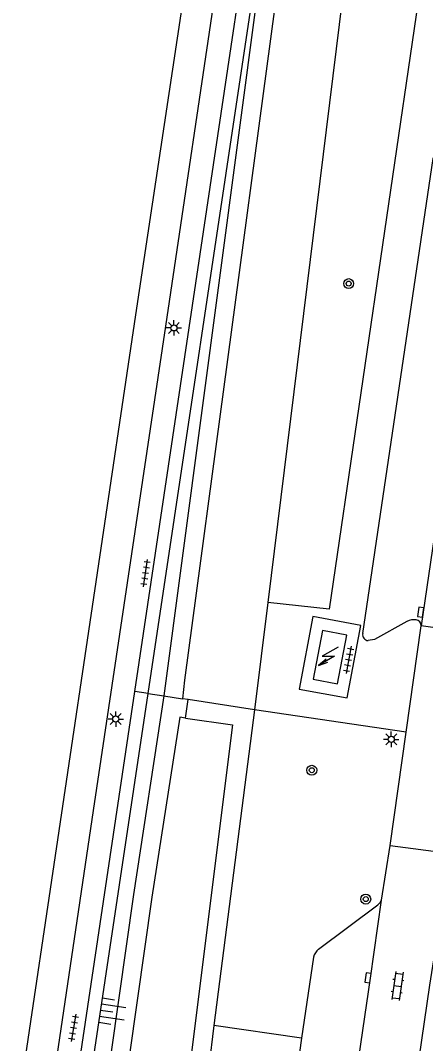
# Model space of a CAD drawing. Extents: x 131000 to 133014, y 396499 to 399001.
# Drawn here: x 132693.3 to 132726.1, y 397273.2 to 397356 of the extents above; entities that cross this region are included whole.
import ezdxf

# ---------------------------------------------------------------- set-up
doc = ezdxf.new("R2010")
doc.units = 0
for name, color, linetype in [('gg-bbg-lage trafo', 7, 'Continuous'), ('gg-knt-BGT kruinlijn', 7, 'Continuous'), ('gg-knt-bovenkant onderkant talud', 7, 'Continuous'), ('gg-knt-verharding', 7, 'Continuous'), ('gg-knt-verharding nz', 7, 'Continuous'), ('gt-grn-groengrens', 7, 'Continuous'), ('gt-grn-vlakafsluiter', 7, 'Continuous'), ('gt-symb-boom', 7, 'Continuous'), ('gt-symb-klinker verharding', 7, 'Continuous'), ('gt-symb-kolk', 7, 'Continuous'), ('gt-symb-lichtmast', 7, 'Continuous'), ('gt-symb-talud symbool', 7, 'Continuous'), ('gt-symb-tegel verharding', 7, 'Continuous'), ('gt-symb-trafo symbool', 7, 'Continuous')]:
    doc.layers.add(name, color=color, linetype=linetype)

# ---------------------------------------------------------------- blocks, each defined once
blk = doc.blocks.new('gt0-KL1')
at = {"layer": 'gt-symb-klinker verharding'}
for p, q in [((-1.15, 0.3), (1.15, 0.3)), ((-1, -0.3), (-1, 0.3)), ((-0.5, 0.3), (-0.5, 0.45)), ((0, -0.3), (0, 0.3)), ((0.5, 0.3), (0.5, 0.45)), ((1, -0.3), (1, 0.3)), ((-1.15, -0.3), (1.15, -0.3)), ((-0.5, -0.45), (-0.5, -0.3)), ((0.5, -0.45), (0.5, -0.3))]:
    blk.add_line(p, q, dxfattribs=at)
blk = doc.blocks.new('gt0-KOLK')
at = {"layer": 'gt-symb-kolk'}
blk.add_lwpolyline([(0, 0), (0.375, 0), (0.375, 0.4), (-0.375, 0.4), (-0.375, 0), (0, 0)], dxfattribs=at)
blk = doc.blocks.new('gt0-BOOM')
at = {"layer": 'gt-symb-boom'}
for radius in [0.4, 0.2]:
    blk.add_circle((0, 0), radius, dxfattribs=at)
blk = doc.blocks.new('gt0-LMAST')
at = {"layer": 'gt-symb-lichtmast'}
for p, q in [((-0.182, 0.173), (-0.447, 0.438)), ((-0.005, 0.246), (-0.005, 0.621)), ((0.172, 0.173), (0.437, 0.438)), ((-0.255, -0.004), (-0.63, -0.004)), ((-0.182, -0.181), (-0.447, -0.446)), ((-0.005, -0.254), (-0.005, -0.629)), ((0.437, -0.446), (0.172, -0.181)), ((0.245, -0.004), (0.62, -0.004))]:
    blk.add_line(p, q, dxfattribs=at)
blk.add_circle((-0.005, -0.004), 0.25, dxfattribs=at)
blk = doc.blocks.new('gt0-TEG1')
at = {"layer": 'gt-symb-tegel verharding'}
for p, q in [((-1.125, 0), (1.125, 0)), ((-0.9, -0.25), (-0.9, 0.25)), ((-0.45, -0.25), (-0.45, 0.25)), ((0, -0.25), (0, 0.25)), ((0.45, -0.25), (0.45, 0.25)), ((0.9, -0.25), (0.9, 0.25))]:
    blk.add_line(p, q, dxfattribs=at)
blk = doc.blocks.new('gt0-HSP')
at = {"layer": 'gt-symb-trafo symbool'}
for points in [[(0.771, 0.746), (-0.529, -0.004), (0.471, -0.004), (-0.829, -0.754)], [(-0.217, -0.24), (-0.829, -0.754), (-0.077, -0.48)]]:
    blk.add_lwpolyline(points, dxfattribs=at)
blk = doc.blocks.new('gt0-TALUD_1')
at = {"layer": 'gt-symb-talud symbool'}
for p, q in [((0, -1), (0, 0)), ((-1, -1), (-1, 0)), ((-0.5, -2), (-0.5, 0)), ((0.5, -2), (0.5, 0)), ((1, -1), (1, 0))]:
    blk.add_line(p, q, dxfattribs=at)

msp = doc.modelspace()

# ---------------------------------------------------------------- linework, layer by layer
at = {"layer": 'gg-bbg-lage trafo'}
msp.add_lwpolyline([(132717.036, 397302.689), (132718.995, 397302.316), (132719.745, 397306.254), (132717.78, 397306.628), (132717.036, 397302.689)], dxfattribs=at)
at = {"layer": 'gg-knt-BGT kruinlijn'}
msp.add_line((132703.667, 397301.54), (132715.089, 397377.557), dxfattribs=at)
msp.add_lwpolyline([(132686.23, 397187.54), (132686.43, 397189.85), (132688.55, 397200.93), (132703.667, 397301.54)], dxfattribs=at)
at = {"layer": 'gg-knt-bovenkant onderkant talud'}
for p, q in [((132720.965, 397370.624), (132713.372, 397308.912)), ((132713.372, 397308.912), (132712.272, 397300.214)), ((132712.272, 397300.214), (132708.995, 397274.677)), ((132708.995, 397274.677), (132708.507, 397270.873))]:
    msp.add_line(p, q, dxfattribs=at)
at = {"layer": 'gg-knt-verharding'}
for p, q in [((132724.559, 397298.421), (132725.776, 397307.021)), ((132730.722, 397306.281), (132725.776, 397307.021)), ((132685.536, 397187.658), (132702.593, 397301.709)), ((132723.262, 397289.249), (132724.559, 397298.421)), ((132722.57, 397284.832), (132723.262, 397289.249)), ((132723.262, 397289.249), (132728.124, 397288.613)), ((132717.05, 397280.219), (132716.086, 397273.652)), ((132716.086, 397273.652), (132709.533, 397228.993))]:
    msp.add_line(p, q, dxfattribs=at)
for points in [[(132680.923, 397186.07), (132702.679, 397332.157), (132707.007, 397361.032), (132710.019, 397381.287)], [(132682.697, 397185.662), (132683.116, 397188.252), (132683.775, 397188.793), (132694.882, 397262.57), (132699.24, 397292.075), (132705.103, 397331.241), (132709.448, 397360.51), (132712.545, 397381.042)], [(132702.593, 397301.709), (132706.979, 397331.128), (132714.417, 397380.823)], [(132721.043, 397306.383), (132726.758, 397344.821), (132726.838, 397345.023), (132726.964, 397345.204)], [(132715.897, 397301.891), (132719.793, 397301.187), (132720.884, 397307.037), (132716.991, 397307.763), (132715.897, 397301.891)], [(132724.625, 397307.361), (132722.001, 397305.897), (132721.474, 397305.815)], [(132713.666, 397190.112), (132715.884, 397205.402), (132718.015, 397219.716), (132726.478, 397277.953), (132727.236, 397282.723), (132728.124, 397288.613)], [(132717.474, 397280.842), (132722.276, 397284.452), (132722.451, 397284.621), (132722.57, 397284.832)]]:
    msp.add_lwpolyline(points, dxfattribs=at)
for centre, radius, start, end in [((132725.197, 397306.309), 1.198, 81.81663, 118.50753), ((132725.286, 397307.011), 0.49, 1.18909, 80.51042), ((132721.518, 397306.296), 0.483, 169.65666, 264.726), ((132718.101, 397279.96), 1.083, 125.3918, 166.13152)]:
    msp.add_arc(centre, radius, start, end, dxfattribs=at)
at = {"layer": 'gg-knt-verharding nz'}
for points in [[(132731.849, 397347.997), (132729.743, 397333.75), (132727.741, 397320.45), (132725.776, 397307.021)], [(132714.625, 397230.295), (132715.391, 397235.443), (132717.619, 397250.894), (132721.663, 397278.504), (132722.57, 397284.832)]]:
    msp.add_lwpolyline(points, dxfattribs=at)
at = {"layer": 'gt-grn-groengrens'}
for p, q in [((132715.089, 397377.557), (132704.938, 397301.347)), ((132703.667, 397301.54), (132702.593, 397301.709)), ((132703.667, 397301.54), (132704.938, 397301.347)), ((132704.938, 397301.347), (132706.438, 397301.116)), ((132706.919, 397301.042), (132706.438, 397301.116)), ((132706.688, 397299.547), (132706.919, 397301.042)), ((132712.272, 397300.214), (132706.919, 397301.042)), ((132724.559, 397298.421), (132712.272, 397300.214))]:
    msp.add_line(p, q, dxfattribs=at)
for points in [[(132732.352, 397466.08), (132730.831, 397465.996), (132730.922, 397466.762), (132730.902, 397466.77), (132729.001, 397459.327), (132726.712, 397444.822), (132717.044, 397380.477), (132706.619, 397302.605), (132706.438, 397301.116)], [(132720.965, 397370.624), (132723.426, 397365.03), (132725.525, 397357.534), (132718.329, 397308.362), (132713.372, 397308.912)], [(132704.938, 397301.347), (132702.49, 397285.29), (132700.088, 397268.363), (132695.605, 397237.137), (132693.662, 397225.868), (132692.87, 397220.405), (132691.742, 397211.38), (132690.295, 397201.452), (132688.859, 397194.365), (132687.92, 397189.633), (132687.141, 397187.258), (132685.822, 397178.891)], [(132706.688, 397299.547), (132706.233, 397299.611), (132703.974, 397285.069), (132701.573, 397268.151), (132697.087, 397236.903), (132695.144, 397225.633), (132694.357, 397220.204), (132693.229, 397211.179), (132691.773, 397201.195), (132690.33, 397194.07), (132689.374, 397189.252), (132688.604, 397186.905), (132687.518, 397180.015)], [(132706.688, 397299.547), (132710.497, 397299.007), (132706.786, 397269.256), (132708.28, 397269.107)]]:
    msp.add_lwpolyline(points, dxfattribs=at)
at = {"layer": 'gt-grn-vlakafsluiter'}
msp.add_line((132716.086, 397273.652), (132708.995, 397274.677), dxfattribs=at)

# ---------------------------------------------------------------- block references
at = {"layer": 'gt-symb-boom'}
msp.add_blockref('gt0-BOOM', (132719.907, 397334.695), dxfattribs=at)
at = {"layer": 'gt-symb-boom', "rotation": 90}
for p in [(132716.918, 397295.33), (132721.288, 397284.904)]:
    msp.add_blockref('gt0-BOOM', p, dxfattribs=at)
at = {"layer": 'gt-symb-klinker verharding', "rotation": -97.5870690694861}
msp.add_blockref('gt0-KL1', (132723.856, 397277.882), dxfattribs=at)
at = {"layer": 'gt-symb-kolk'}
for p, rotation in [((132725.931, 397308.086), 81.83749053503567), ((132721.663, 397278.504), 81.65913313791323)]:
    msp.add_blockref('gt0-KOLK', p, dxfattribs=dict(at, rotation=rotation))
at = {"layer": 'gt-symb-lichtmast'}
for p in [(132705.755, 397331.116), (132701.05, 397299.471), (132723.355, 397297.831)]:
    msp.add_blockref('gt0-LMAST', p, dxfattribs=at)
at = {"layer": 'gt-symb-talud symbool', "xscale": 1.0000124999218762, "yscale": 1.0000124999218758, "rotation": 81.48906580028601}
msp.add_blockref('gt0-TALUD_1', (132699.813, 397275.901), dxfattribs=at)
at = {"layer": 'gt-symb-tegel verharding'}
for p, rotation in [((132703.458, 397311.273), 81.48906580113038), ((132719.901, 397304.268), -100.65836150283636), ((132697.626, 397274.497), -99.66950525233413)]:
    msp.add_blockref('gt0-TEG1', p, dxfattribs=dict(at, rotation=rotation))
at = {"layer": 'gt-symb-trafo symbool'}
msp.add_blockref('gt0-HSP', (132718.296, 397304.548), dxfattribs=at)

doc.saveas('drawing.dxf')
